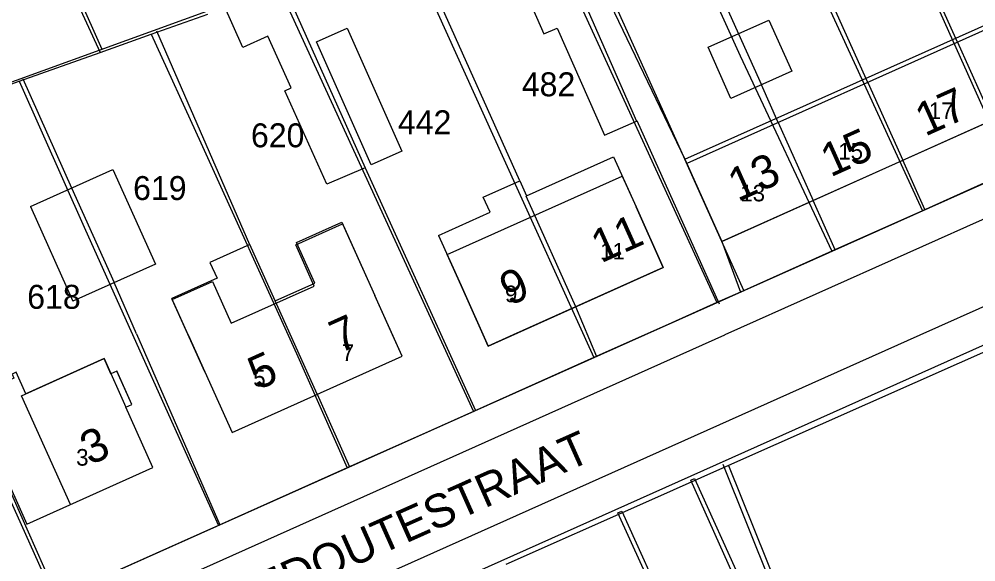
# Model space of a CAD drawing. Extents: x 148816 to 151297, y 399515 to 402500.
# Drawn here: x 149921.8 to 149993.7, y 400732.9 to 400773.7 of the extents above; entities that cross this region are included whole.
import ezdxf

# ---------------------------------------------------------------- set-up
doc = ezdxf.new("R2010")
doc.units = 0
for name, color, linetype in [('B01 Hoofdgebouw  [D] Norm', 7, 'Continuous'), ('B01 Hoofdgebouw  [T] Norm', 7, 'Continuous'), ('B01 hoofgebouw', 7, 'Continuous'), ('B02 Bijgebouw  [D] Norm', 7, 'Continuous'), ('B07 Tussenmuur  [D] Norm', 7, 'Continuous'), ('G01 perceelsgrens', 7, 'Continuous'), ('T01 Muur  [T] Gem', 7, 'Continuous'), ('T04 Haag heg  [D] Gem', 7, 'Continuous'), ('V00 Kant verharding algemeen  [T] Norm', 7, 'Continuous'), ('Z01 perceelnummer', 7, 'Continuous'), ('Z02 huisnummer', 7, 'Continuous'), ('Z02 Huisnummer  [Tekst] Norm', 7, 'Continuous'), ('Z06 straatnaam', 7, 'Continuous')]:
    doc.layers.add(name, color=color, linetype=linetype)

msp = doc.modelspace()

# ---------------------------------------------------------------- linework, layer by layer
at = {"layer": 'B01 Hoofdgebouw  [D] Norm'}
for p, q in [((149999.196, 400775.083), (149971.994, 400762.887)), ((149959.96, 400760.456), (149966.495, 400763.387)), ((149966.495, 400763.387), (149968.184, 400759.622)), ((149971.994, 400762.887), (149972.575, 400761.592)), ((149956.705, 400760.349), (149959.455, 400761.582)), ((149959.455, 400761.582), (149959.96, 400760.456)), ((149957.21, 400759.224), (149956.705, 400760.349)), ((149953.339, 400757.486), (149957.21, 400759.224)), ((149942.681, 400756.946), (149946.077, 400758.472)), ((149946.077, 400758.472), (149948.55, 400752.97)), ((149953.339, 400757.486), (149955.03, 400753.72)), ((149939.159, 400756.788), (149936.167, 400755.443)), ((149944.052, 400753.894), (149942.681, 400756.946)), ((149936.167, 400755.443), (149936.7, 400754.257)), ((149936.7, 400754.257), (149933.307, 400752.731)), ((149934.535, 400750), (149933.307, 400752.731)), ((149934.535, 400750), (149935.78, 400747.23))]:
    msp.add_line(p, q, dxfattribs=at)
at = {"layer": 'B01 Hoofdgebouw  [T] Norm'}
for p, q in [((150000, 400768.41), (149974.62, 400757.03)), ((149974.62, 400757.03), (149972.57, 400761.59)), ((149968.18, 400759.62), (149970.23, 400755.06)), ((149970.23, 400755.06), (149958.95, 400750)), ((149956.7, 400750), (149955.03, 400753.72)), ((149949.89, 400750), (149948.55, 400752.97)), ((149950.6, 400748.41), (149949.89, 400750)), ((149957.08, 400749.16), (149956.7, 400750)), ((149958.95, 400750), (149957.08, 400749.16)), ((149937.83, 400742.67), (149950.6, 400748.41)), ((149935.78, 400747.23), (149937.83, 400742.67))]:
    msp.add_line(p, q, dxfattribs=at)
msp.add_lwpolyline([(149922.331, 400745.567), (149921.6, 400747.19), (149921.308, 400747.059), (149921.444, 400746.758), (149918.144, 400745.271), (149922.418, 400735.761), (149931.87, 400740.02), (149929.85, 400744.56), (149930.3, 400744.77), (149929.179, 400747.269), (149928.733, 400747.07), (149928.221, 400748.221)], close=True, dxfattribs=at)
at = {"layer": 'B01 hoofgebouw'}
for points in [[(149972.57, 400761.59), (149971.845, 400763.202), (149999.045, 400775.402), (149999.77, 400773.79)], [(149972.57, 400761.59), (149974.62, 400757.03), (150000, 400768.414)], [(149955.03, 400753.72), (149953.986, 400756.042), (149967.136, 400761.942), (149968.18, 400759.62)], [(149955.03, 400753.72), (149957.08, 400749.16), (149970.23, 400755.06), (149968.18, 400759.62)], [(149935.78, 400747.23), (149933.335, 400752.668), (149936.354, 400754.025), (149937.772, 400750.872), (149944.008, 400753.675), (149942.615, 400756.775), (149946.129, 400758.355), (149948.55, 400752.97)], [(149935.78, 400747.23), (149937.83, 400742.67), (149950.6, 400748.41), (149948.55, 400752.97)], [(149925.699, 400737.239), (149922.013, 400745.424), (149928.221, 400748.221), (149929.85, 400744.56)], [(149931.87, 400740.02), (149929.85, 400744.56), (149930.3, 400744.77), (149929.17, 400747.29)], [(149920.368, 400740.322), (149922.418, 400735.761), (149931.87, 400740.02)]]:
    msp.add_lwpolyline(points, dxfattribs=at)
at = {"layer": 'B02 Bijgebouw  [D] Norm'}
for p, q in [((149962.63, 400778.779), (149968.216, 400766.083)), ((149959.213, 400777.275), (149961.258, 400772.627)), ((149941.491, 400776.755), (149947.838, 400762.57)), ((149938.641, 400771.614), (149937.189, 400774.856)), ((149961.258, 400772.627), (149962.264, 400773.069)), ((149962.264, 400773.069), (149965.804, 400765.022)), ((149940.522, 400772.456), (149938.641, 400771.614)), ((149942.262, 400768.569), (149940.522, 400772.456)), ((149975.871, 400772.648), (149977.593, 400768.808)), ((149941.802, 400768.363), (149942.262, 400768.569)), ((149944.95, 400761.332), (149941.802, 400768.363)), ((149965.804, 400765.022), (149968.216, 400766.083)), ((149922.675, 400759.663), (149928.884, 400762.438)), ((149928.884, 400762.438), (149932.067, 400755.315)), ((149947.838, 400762.57), (149944.95, 400761.332)), ((149922.675, 400759.663), (149925.858, 400752.54)), ((149932.067, 400755.315), (149925.858, 400752.54)), ((149941.058, 400752.563), (149944.052, 400753.894))]:
    msp.add_line(p, q, dxfattribs=at)
for points in [[(149946.482, 400773.063), (149950.589, 400763.805), (149948.269, 400762.776), (149944.162, 400772.034)], [(149973.589, 400771.625), (149978.153, 400773.67), (149979.874, 400769.83), (149975.31, 400767.785)]]:
    msp.add_lwpolyline(points, close=True, dxfattribs=at)
at = {"layer": 'B07 Tussenmuur  [D] Norm'}
for p, q in [((149992.321, 400772), (149994.947, 400766.143)), ((149992.321, 400772), (149994.947, 400766.143)), ((149985.594, 400768.984), (149988.22, 400763.127)), ((149985.594, 400768.984), (149988.22, 400763.127)), ((149978.866, 400765.968), (149981.492, 400760.111)), ((149978.866, 400765.968), (149981.492, 400760.111)), ((149925.78, 400761.051), (149928.963, 400753.928)), ((149925.78, 400761.051), (149928.963, 400753.928)), ((149963.654, 400752.108), (149959.916, 400760.433)), ((149963.654, 400752.108), (149959.916, 400760.433)), ((149944.215, 400745.54), (149939.159, 400756.788)), ((149944.215, 400745.54), (149939.159, 400756.788))]:
    msp.add_line(p, q, dxfattribs=at)
at = {"layer": 'G01 perceelsgrens'}
for points in [[(149913.916, 400799.15), (149915.758, 400794.771), (149921.453, 400785.301), (149927.925, 400771.241)], [(149981.799, 400794.63), (149989.246, 400778.216), (149996.374, 400762.327)], [(149974.869, 400791.555), (149989.689, 400759.335)], [(149969.007, 400786.411), (149962.216, 400783.317), (149971.845, 400763.202), (149974.62, 400757.03), (149976.025, 400753.22)], [(149969.007, 400786.411), (149975.998, 400770.994), (149982.884, 400756.289)], [(149951.831, 400777.396), (149957.532, 400780.005), (149958.549, 400779.969), (149959.739, 400779.715), (149961.155, 400778.934), (149962.048, 400778.126), (149963.357, 400776.218), (149974.257, 400752.428)], [(149951.831, 400777.396), (149958.133, 400763.494), (149965.021, 400748.295)], [(149941.205, 400776.463), (149955.976, 400744.246)], [(149931.758, 400772.605), (149936.019, 400774.122)], [(149927.925, 400771.241), (149931.758, 400772.605)], [(149931.758, 400772.605), (149935.48, 400764.445), (149942.675, 400748.609), (149946.483, 400739.997)], [(149921.84, 400769.076), (149927.925, 400771.241)], [(149915.153, 400766.651), (149919.72, 400768.321), (149921.84, 400769.076)], [(149921.84, 400769.076), (149926.829, 400757.87), (149936.799, 400735.663)], [(149996.374, 400762.327), (149992.04, 400760.378), (149989.689, 400759.335)], [(149989.689, 400759.335), (149982.884, 400756.289)], [(149982.884, 400756.289), (149976.025, 400753.22)], [(149976.025, 400753.22), (149974.257, 400752.428)], [(149974.257, 400752.428), (149970.877, 400750.917), (149965.021, 400748.295)], [(149915.191, 400750.834), (149924.499, 400730.158)], [(150000, 400751.21), (149996.013, 400749.445), (149975.134, 400740.175)], [(149965.021, 400748.295), (149955.976, 400744.246)], [(149955.976, 400744.246), (149952.828, 400742.837), (149946.483, 400739.997)], [(149946.483, 400739.997), (149936.799, 400735.663)], [(149975.134, 400740.175), (149968.886, 400737.401), (149958.405, 400732.742)], [(149975.134, 400740.175), (149989.513, 400704.341), (149987.215, 400703.299)], [(149936.799, 400735.663), (149934.012, 400734.411), (149924.499, 400730.158)]]:
    msp.add_lwpolyline(points, dxfattribs=at)
at = {"layer": 'T01 Muur  [T] Gem'}
for points in [[(149975.862, 400731.143), (149972.291, 400739.077), (149972.574, 400739.205), (149976.145, 400731.271)], [(149970.413, 400728.693), (149966.823, 400736.624), (149967.105, 400736.751), (149970.695, 400728.82)]]:
    msp.add_lwpolyline(points, dxfattribs=at)
at = {"layer": 'T04 Haag heg  [D] Gem'}
for p, q in [((149985.594, 400768.984), (149975.411, 400791.698)), ((149968.66, 400788.733), (149975.871, 400772.648)), ((149921.639, 400785.881), (149928.048, 400771.49)), ((149959.455, 400761.582), (149952.187, 400777.795)), ((149992.321, 400772), (149991.048, 400774.84)), ((149932.156, 400772.863), (149939.134, 400756.803)), ((149922.117, 400769.243), (149925.78, 400761.051)), ((149978.866, 400765.968), (149977.593, 400768.808)), ((149989.879, 400759.42), (149988.22, 400763.127)), ((149947.838, 400762.57), (149956.123, 400744.318)), ((149983.149, 400756.408), (149981.492, 400760.111)), ((149930.66, 400750.085), (149928.963, 400753.928)), ((149965.242, 400748.358), (149963.654, 400752.108)), ((149930.66, 400750.085), (149936.899, 400735.708)), ((149916.142, 400749.535), (149924.703, 400730.249)), ((149944.215, 400745.54), (149946.654, 400740.074)), ((149974.708, 400740.272), (149988.994, 400704.519))]:
    msp.add_line(p, q, dxfattribs=at)
msp.add_lwpolyline([(149936.186, 400774.413), (149915.298, 400766.837), (149903.695, 400763.168)], dxfattribs=at)
at = {"layer": 'V00 Kant verharding algemeen  [T] Norm'}
for p, q in [((149971.994, 400762.887), (149965.522, 400777.323)), ((149974.444, 400752.301), (149968.257, 400766.101)), ((149968.83, 400750), (150000, 400763.95)), ((150000, 400761.26), (149974.85, 400750)), ((149976.275, 400753.332), (149974.62, 400757.03)), ((149989.52, 400750), (150000, 400754.69)), ((149901.359, 400719.842), (149968.83, 400750)), ((149902.18, 400717.467), (149974.85, 400750)), ((149904.35, 400711.87), (149989.52, 400750)), ((149995.99, 400750), (149942.73, 400726.15)), ((149968.83, 400750), (149968.83, 400750)), ((149974.85, 400750), (149974.85, 400750))]:
    msp.add_line(p, q, dxfattribs=at)

# ---------------------------------------------------------------- texts
at = {"layer": 'Z01 perceelnummer'}
for s, p in [('482', (149959.599, 400767.942)), ('442', (149950.29, 400765.088)), ('620', (149939.25, 400764.106)), ('619', (149930.396, 400760.142)), ('618', (149922.441, 400751.964))]:
    msp.add_text(s, height=1.8, dxfattribs=at).set_placement(p)
at = {"layer": 'Z02 huisnummer'}
for s, rotation, p in [('17', 24.15456, (149989.893, 400764.896)), ('15', 24.15456, (149982.788, 400761.834)), ('13', 24.15456, (149975.827, 400759.983)), ('11', 24.15456, (149965.541, 400755.367)), ('9', 24.15456, (149958.671, 400752.153)), ('7', 24.20684, (149945.891, 400748.573)), ('5', 24.20684, (149939.76, 400745.817)), ('3', 24.25908, (149927.15, 400740.174))]:
    msp.add_text(s, height=2.5, rotation=rotation, dxfattribs=at).set_placement(p)
at = {"layer": 'Z02 Huisnummer  [Tekst] Norm'}
for s, p in [('17', (149990.177, 400766.234)), ('15', (149983.375, 400763.18)), ('13', (149976.013, 400760.041)), ('11', (149965.48, 400755.67)), ('9', (149958.33, 400752.46)), ('7', (149946.077, 400748.049)), ('5', (149939.42, 400746.13)), ('3', (149926.118, 400740.168))]:
    msp.add_text(s, height=1.25, dxfattribs=at).set_placement(p)
at = {"layer": 'Z06 straatnaam'}
msp.add_text('REDOUTESTRAAT', height=2.5, rotation=24.02651, dxfattribs=at).set_placement((149937.98, 400728.556))

doc.saveas('drawing.dxf')
